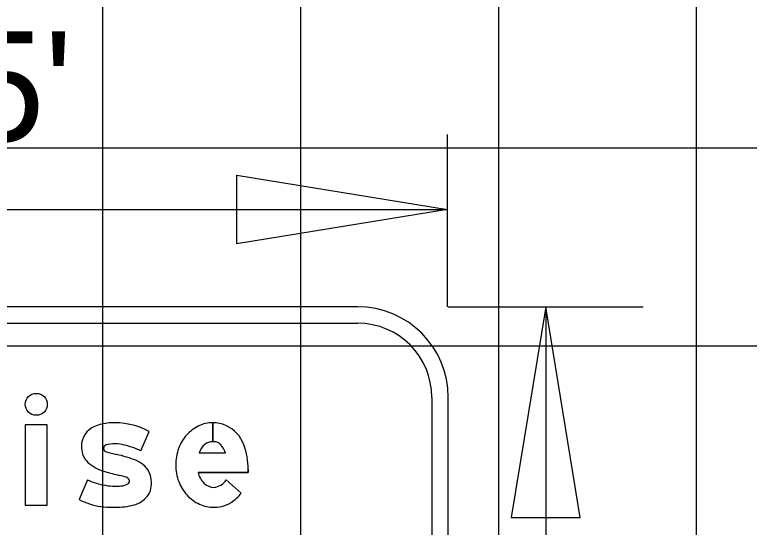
# Model space of a CAD drawing. Extents: x 1797809 to 2198143, y 249608 to 1237864.
# Drawn here: x 2195285.89 to 2195293.32, y 1237284.27 to 1237289.45 of the extents above; entities that cross this region are included whole.
import ezdxf

# ---------------------------------------------------------------- set-up
doc = ezdxf.new("R2010")
doc.units = 0
for name, color, linetype in [('GSBWFILL', 7, 'Continuous'), ('GSCOLORFILL', 7, 'Continuous'), ('GSDIMS', 7, 'Continuous'), ('GSOUTLINE', 7, 'Continuous'), ('GSSHT', 7, 'Continuous'), ('Level 55', 7, 'Continuous')]:
    doc.layers.add(name, color=color, linetype=linetype)

msp = doc.modelspace()

# ---------------------------------------------------------------- linework, layer by layer
at = {"layer": 'GSBWFILL'}
for p, q in [((2195287.8933, 1237285.328), (2195287.8933, 1237285.1366)), ((2195287.8934, 1237285.1366), (2195287.8934, 1237285.328)), ((2195287.1655, 1237285.0432), (2195287.2517, 1237285.241)), ((2195287.7579, 1237285.0253), (2195288.0208, 1237285.0253)), ((2195286.6289, 1237284.7504), (2195286.5428, 1237284.5526)), ((2195288.0297, 1237284.7504), (2195288.1816, 1237284.6159)), ((2195286.5428, 1237284.5526), (2195286.5428, 1237284.5526))]:
    msp.add_line(p, q, dxfattribs=at)
msp.add_lwpolyline([(2195285.999, 1237284.4957), (2195286.2209, 1237284.4957), (2195286.2209, 1237285.3058), (2195285.999, 1237285.3058)], close=True, dxfattribs=at)
msp.add_lwpolyline([(2195288.2517, 1237284.8572), (2195288.2517, 1237284.8256), (2195287.7453, 1237284.8256)], dxfattribs=at)
msp.add_ellipse((2195286.11, 1237285.5139), major_axis=(0, 0.111), ratio=0.999981, dxfattribs=at)
for centre, major_axis, ratio, start_param, end_param in [((2195286.7838, 1237285.0907), (0, 0.2175), 0.999997, 0.398006, 1.570796), ((2195286.8789, 1237284.8643), (0, 0.463), 0.999997, 0.071378, 0.398007), ((2195286.8984, 1237284.5672), (0, 0.7607), 0.999997, 5.800291, 6.352301), ((2195287.9159, 1237284.9516), (0, 0.3815), 0.999999, 0.44196, 0.851746), ((2195287.8933, 1237284.9993), (0, 0.3287), 0.999999, 0, 0.44196), ((2195287.8933, 1237284.9993), (0, 0.3287), 0.999999, 5.868518, 6.283016), ((2195287.885, 1237284.9862), (0, 0.344), 0.999999, 5.061282, 5.861635), ((2195287.9511, 1237284.9208), (0, 0.4283), 0.999999, 0.851746, 1.222943), ((2195286.826, 1237285.0907), (0, 0.2598), 0.999997, 1.570796, 1.879779), ((2195286.8228, 1237285.0709), (0, 0.0333), 0.999997, 0.21891, 1.570796), ((2195286.8284, 1237285.0709), (0, 0.0388), 0.999997, 1.570796, 2.88808), ((2195286.907, 1237284.7293), (0, 0.3851), 0.999997, 0, 0.239757), ((2195286.907, 1237284.7498), (0, 0.3646), 0.999997, 6.027142, 6.283185), ((2195286.8814, 1237284.5097), (0, 0.6044), 0.999997, 5.793797, 6.086746), ((2195288.0063, 1237284.9007), (0, 0.487), 0.999999, 1.222943, 1.570796), ((2195287.9247, 1237284.9746), (0, 0.1744), 0.999999, 0.703138, 1.275447), ((2195287.8933, 1237285.0079), (0, 0.1286), 0.999999, 0, 0.684319), ((2195287.8933, 1237284.9874), (0, 0.1492), 0.999999, 6.008019, 6.282813), ((2195287.9112, 1237285.0508), (0, 0.0832), 0.999999, 5.468651, 6.008019), ((2195287.812, 1237284.9572), (0, 0.2197), 0.999999, 5.027692, 5.468651), ((2195287.5304, 1237284.8572), (0, 0.7213), 0.999999, 4.712389, 5.061282), ((2195286.7636, 1237285.0707), (0, 0.1942), 0.999997, 1.879779, 2.42566), ((2195287.0672, 1237285.8242), (0, 0.829), 0.999997, 2.83708, 2.965597), ((2195286.6318, 1237283.7271), (0, 1.3133), 0.999997, 5.901211, 6.060377), ((2195286.9198, 1237285.2503), (0, 0.4322), 0.999997, 2.42566, 2.869403), ((2195287.0366, 1237284.7227), (0, 0.2386), 0.999997, 4.712389, 5.919951), ((2195287.9917, 1237284.9007), (0, 0.4724), 0.999999, 1.570796, 1.928626), ((2195287.5453, 1237287.3992), (0, 2.6703), 0.999997, 2.860128, 2.916667), ((2195286.6719, 1237283.6302), (0, 1.1986), 0.999997, 5.990951, 6.04928), ((2195286.9985, 1237284.7247), (0, 0.0565), 0.999997, 5.20773, 5.944931), ((2195287.9585, 1237284.8727), (0, 0.2183), 0.999999, 1.788032, 2.378697), ((2195286.9077, 1237285.3472), (0, 0.6586), 0.999997, 2.70455, 2.991718), ((2195286.9031, 1237285.1919), (0, 0.5048), 0.999997, 2.95481, 3.141593), ((2195286.9602, 1237284.8404), (0, 0.1503), 0.999997, 3.169414, 3.711965), ((2195287.0263, 1237284.7346), (0, 0.0257), 0.999997, 3.769232, 4.712389), ((2195287.0116, 1237284.7346), (0, 0.0403), 0.999997, 4.712389, 5.146352), ((2195286.9967, 1237284.7227), (0, 0.2785), 0.999997, 4.42655, 4.712389), ((2195287.9494, 1237284.8849), (0, 0.4272), 0.999999, 1.928626, 2.305123), ((2195287.9069, 1237284.8197), (0, 0.1444), 0.999999, 2.383204, 3.128268), ((2195287.8942, 1237284.8342), (0, 0.1593), 0.999999, 3.209537, 4.158837), ((2195286.9031, 1237285.3208), (0, 0.6336), 0.999997, 3.141593, 3.238422), ((2195287.1042, 1237284.6911), (0, 0.1665), 0.999997, 4.009587, 4.42655), ((2195286.8593, 1237285.1606), (0, 0.6854), 0.999997, 2.661561, 2.999689), ((2195287.0269, 1237284.7528), (0, 0.2653), 0.999997, 3.41426, 4.020407), ((2195287.9224, 1237284.8605), (0, 0.3908), 0.999999, 2.305123, 2.711411), ((2195287.8563, 1237284.8708), (0, 0.4133), 0.999999, 3.710413, 4.047817), ((2195286.8408, 1237285.0313), (0, 0.5549), 0.999997, 2.999689, 3.056979), ((2195286.9102, 1237285.8365), (0, 1.363), 0.999997, 3.056204, 3.141593), ((2195286.9102, 1237285.228), (0, 0.7545), 0.999997, 3.141593, 3.39368), ((2195287.905, 1237284.8227), (0, 0.3492), 0.999999, 2.711411, 3.141593), ((2195287.905, 1237284.8227), (0, 0.3492), 0.999999, 3.141593, 3.35931), ((2195287.9145, 1237284.7797), (0, 0.3052), 0.999999, 3.35931, 3.710413)]:
    msp.add_ellipse(centre, major_axis=major_axis, ratio=ratio, start_param=start_param, end_param=end_param, dxfattribs=at)
at = {"layer": 'GSCOLORFILL'}
for p, q in [((2195289.3582, 1237286.4995), (2195281.6992, 1237286.4995)), ((2195281.6992, 1237286.333), (2195289.3582, 1237286.333)), ((2195290.1074, 1237285.5838), (2195290.1074, 1237280.4139)), ((2195290.2739, 1237280.4139), (2195290.2739, 1237285.5838)), ((2195287.8933, 1237285.328), (2195287.8933, 1237285.1366)), ((2195287.8934, 1237285.1366), (2195287.8934, 1237285.328)), ((2195287.1655, 1237285.0432), (2195287.2517, 1237285.241)), ((2195287.7579, 1237285.0253), (2195288.0208, 1237285.0253)), ((2195286.6289, 1237284.7504), (2195286.5428, 1237284.5526)), ((2195288.0297, 1237284.7504), (2195288.1816, 1237284.6159)), ((2195286.5428, 1237284.5526), (2195286.5428, 1237284.5526))]:
    msp.add_line(p, q, dxfattribs=at)
msp.add_lwpolyline([(2195285.999, 1237284.4957), (2195286.2209, 1237284.4957), (2195286.2209, 1237285.3058), (2195285.999, 1237285.3058)], close=True, dxfattribs=at)
msp.add_lwpolyline([(2195288.2517, 1237284.8572), (2195288.2517, 1237284.8256), (2195287.7453, 1237284.8256)], dxfattribs=at)
for radius in [0.9158, 0.7493]:
    msp.add_arc((2195289.3582, 1237285.5838), radius, 0, 90, dxfattribs=at)
msp.add_ellipse((2195286.11, 1237285.5139), major_axis=(0, 0.111), ratio=0.999981, dxfattribs=at)
for centre, major_axis, ratio, start_param, end_param in [((2195286.7838, 1237285.0907), (0, 0.2175), 0.999997, 0.398006, 1.570796), ((2195286.8789, 1237284.8643), (0, 0.463), 0.999997, 0.071378, 0.398007), ((2195286.8984, 1237284.5672), (0, 0.7607), 0.999997, 5.800291, 6.352301), ((2195287.9159, 1237284.9516), (0, 0.3815), 0.999999, 0.44196, 0.851746), ((2195287.8933, 1237284.9993), (0, 0.3287), 0.999999, 0, 0.44196), ((2195287.8933, 1237284.9993), (0, 0.3287), 0.999999, 5.868518, 6.283016), ((2195287.885, 1237284.9862), (0, 0.344), 0.999999, 5.061282, 5.861635), ((2195287.9511, 1237284.9208), (0, 0.4283), 0.999999, 0.851746, 1.222943), ((2195286.826, 1237285.0907), (0, 0.2598), 0.999997, 1.570796, 1.879779), ((2195286.8228, 1237285.0709), (0, 0.0333), 0.999997, 0.21891, 1.570796), ((2195286.8284, 1237285.0709), (0, 0.0388), 0.999997, 1.570796, 2.88808), ((2195286.907, 1237284.7293), (0, 0.3851), 0.999997, 0, 0.239757), ((2195286.907, 1237284.7498), (0, 0.3646), 0.999997, 6.027142, 6.283185), ((2195286.8814, 1237284.5097), (0, 0.6044), 0.999997, 5.793797, 6.086746), ((2195288.0063, 1237284.9007), (0, 0.487), 0.999999, 1.222943, 1.570796), ((2195287.9247, 1237284.9746), (0, 0.1744), 0.999999, 0.703138, 1.275447), ((2195287.8933, 1237285.0079), (0, 0.1286), 0.999999, 0, 0.684319), ((2195287.8933, 1237284.9874), (0, 0.1492), 0.999999, 6.008019, 6.282813), ((2195287.9112, 1237285.0508), (0, 0.0832), 0.999999, 5.468651, 6.008019), ((2195287.812, 1237284.9572), (0, 0.2197), 0.999999, 5.027692, 5.468651), ((2195287.5304, 1237284.8572), (0, 0.7213), 0.999999, 4.712389, 5.061282), ((2195286.7636, 1237285.0707), (0, 0.1942), 0.999997, 1.879779, 2.42566), ((2195287.0672, 1237285.8242), (0, 0.829), 0.999997, 2.83708, 2.965597), ((2195286.6318, 1237283.7271), (0, 1.3133), 0.999997, 5.901211, 6.060377), ((2195286.9198, 1237285.2503), (0, 0.4322), 0.999997, 2.42566, 2.869403), ((2195287.0366, 1237284.7227), (0, 0.2386), 0.999997, 4.712389, 5.919951), ((2195287.9917, 1237284.9007), (0, 0.4724), 0.999999, 1.570796, 1.928626), ((2195287.5453, 1237287.3992), (0, 2.6703), 0.999997, 2.860128, 2.916667), ((2195286.6719, 1237283.6302), (0, 1.1986), 0.999997, 5.990951, 6.04928), ((2195286.9985, 1237284.7247), (0, 0.0565), 0.999997, 5.20773, 5.944931), ((2195287.9585, 1237284.8727), (0, 0.2183), 0.999999, 1.788032, 2.378697), ((2195286.9077, 1237285.3472), (0, 0.6586), 0.999997, 2.70455, 2.991718), ((2195286.9031, 1237285.1919), (0, 0.5048), 0.999997, 2.95481, 3.141593), ((2195286.9602, 1237284.8404), (0, 0.1503), 0.999997, 3.169414, 3.711965), ((2195287.0263, 1237284.7346), (0, 0.0257), 0.999997, 3.769232, 4.712389), ((2195287.0116, 1237284.7346), (0, 0.0403), 0.999997, 4.712389, 5.146352), ((2195286.9967, 1237284.7227), (0, 0.2785), 0.999997, 4.42655, 4.712389), ((2195287.9494, 1237284.8849), (0, 0.4272), 0.999999, 1.928626, 2.305123), ((2195287.9069, 1237284.8197), (0, 0.1444), 0.999999, 2.383204, 3.128268), ((2195287.8942, 1237284.8342), (0, 0.1593), 0.999999, 3.209537, 4.158837), ((2195286.9031, 1237285.3208), (0, 0.6336), 0.999997, 3.141593, 3.238422), ((2195287.1042, 1237284.6911), (0, 0.1665), 0.999997, 4.009587, 4.42655), ((2195286.8593, 1237285.1606), (0, 0.6854), 0.999997, 2.661561, 2.999689), ((2195287.0269, 1237284.7528), (0, 0.2653), 0.999997, 3.41426, 4.020407), ((2195287.9224, 1237284.8605), (0, 0.3908), 0.999999, 2.305123, 2.711411), ((2195287.8563, 1237284.8708), (0, 0.4133), 0.999999, 3.710413, 4.047817), ((2195286.8408, 1237285.0313), (0, 0.5549), 0.999997, 2.999689, 3.056979), ((2195286.9102, 1237285.8365), (0, 1.363), 0.999997, 3.056204, 3.141593), ((2195286.9102, 1237285.228), (0, 0.7545), 0.999997, 3.141593, 3.39368), ((2195287.905, 1237284.8227), (0, 0.3492), 0.999999, 2.711411, 3.141593), ((2195287.905, 1237284.8227), (0, 0.3492), 0.999999, 3.141593, 3.35931), ((2195287.9145, 1237284.7797), (0, 0.3052), 0.999999, 3.35931, 3.710413)]:
    msp.add_ellipse(centre, major_axis=major_axis, ratio=ratio, start_param=start_param, end_param=end_param, dxfattribs=at)
at = {"layer": 'GSDIMS'}
for p, q in [((2195290.2656, 1237286.4995), (2195290.2656, 1237288.2409)), ((2195280.7834, 1237287.4831), (2195290.2656, 1237287.4831)), ((2195290.2739, 1237286.4995), (2195292.242, 1237286.4995)), ((2195291.2579, 1237286.4995), (2195291.2579, 1237279.4982))]:
    msp.add_line(p, q, dxfattribs=at)
for points in [[(2195290.2656, 1237287.4831), (2195288.1372, 1237287.1359), (2195288.1372, 1237287.8302)], [(2195291.2579, 1237286.4995), (2195290.9108, 1237284.3711), (2195291.6051, 1237284.3711)]]:
    msp.add_lwpolyline(points, close=True, dxfattribs=at)
at = {"layer": 'GSOUTLINE'}
for p, q in [((2195287.1655, 1237285.0432), (2195287.2517, 1237285.241)), ((2195287.7579, 1237285.0253), (2195288.0208, 1237285.0253)), ((2195286.6289, 1237284.7504), (2195286.5428, 1237284.5526)), ((2195288.1816, 1237284.6159), (2195288.0297, 1237284.7504)), ((2195286.5428, 1237284.5526), (2195286.5428, 1237284.5526))]:
    msp.add_line(p, q, dxfattribs=at)
msp.add_lwpolyline([(2195285.999, 1237284.4957), (2195286.2209, 1237284.4957), (2195286.2209, 1237285.3058), (2195285.999, 1237285.3058)], close=True, dxfattribs=at)
msp.add_lwpolyline([(2195287.7453, 1237284.8256), (2195288.2517, 1237284.8256), (2195288.2517, 1237284.8572)], dxfattribs=at)
msp.add_ellipse((2195286.11, 1237285.5139), major_axis=(0, 0.111), ratio=0.999981, dxfattribs=at)
for centre, major_axis, ratio, start_param, end_param in [((2195286.7838, 1237285.0907), (0, 0.2175), 0.999997, 0.398006, 1.570796), ((2195286.8789, 1237284.8643), (0, 0.463), 0.999997, 0.071378, 0.398007), ((2195286.8984, 1237284.5672), (0, 0.7607), 0.999997, 5.800291, 6.352301), ((2195287.9159, 1237284.9516), (0, 0.3815), 0.999999, 0.44196, 0.851746), ((2195287.8933, 1237284.9993), (0, 0.3287), 0.999999, 0, 0.44196), ((2195287.8933, 1237284.9993), (0, 0.3287), 0.999999, 5.868518, 6.283185), ((2195287.885, 1237284.9862), (0, 0.344), 0.999999, 5.061282, 5.861635), ((2195287.9511, 1237284.9208), (0, 0.4283), 0.999999, 0.851746, 1.222943), ((2195286.826, 1237285.0907), (0, 0.2598), 0.999997, 1.570796, 1.879779), ((2195286.8228, 1237285.0709), (0, 0.0333), 0.999997, 0.21891, 1.570796), ((2195286.8284, 1237285.0709), (0, 0.0388), 0.999997, 1.570796, 2.88808), ((2195286.907, 1237284.7293), (0, 0.3851), 0.999997, 0, 0.239757), ((2195286.907, 1237284.7498), (0, 0.3646), 0.999997, 6.027142, 6.283185), ((2195286.8814, 1237284.5097), (0, 0.6044), 0.999997, 5.793797, 6.086746), ((2195288.0063, 1237284.9007), (0, 0.487), 0.999999, 1.222943, 1.570796), ((2195287.9247, 1237284.9746), (0, 0.1744), 0.999999, 0.703138, 1.275447), ((2195287.8933, 1237285.0079), (0, 0.1286), 0.999999, 0, 0.684319), ((2195287.8933, 1237284.9874), (0, 0.1492), 0.999999, 6.008019, 6.283185), ((2195287.9112, 1237285.0508), (0, 0.0832), 0.999999, 5.468651, 6.008019), ((2195287.812, 1237284.9572), (0, 0.2197), 0.999999, 5.027692, 5.468651), ((2195287.5304, 1237284.8572), (0, 0.7213), 0.999999, 4.712389, 5.061282), ((2195286.7636, 1237285.0707), (0, 0.1942), 0.999997, 1.879779, 2.42566), ((2195287.0672, 1237285.8242), (0, 0.829), 0.999997, 2.83708, 2.965597), ((2195286.6318, 1237283.7271), (0, 1.3133), 0.999997, 5.901211, 6.060377), ((2195286.9198, 1237285.2503), (0, 0.4322), 0.999997, 2.42566, 2.869403), ((2195287.0366, 1237284.7227), (0, 0.2386), 0.999997, 4.712389, 5.919951), ((2195287.9917, 1237284.9007), (0, 0.4724), 0.999999, 1.570796, 1.928626), ((2195287.5453, 1237287.3992), (0, 2.6703), 0.999997, 2.860128, 2.916667), ((2195286.6719, 1237283.6302), (0, 1.1986), 0.999997, 5.990951, 6.04928), ((2195286.9985, 1237284.7247), (0, 0.0565), 0.999997, 5.20773, 5.944931), ((2195287.9585, 1237284.8727), (0, 0.2183), 0.999999, 1.788032, 2.378697), ((2195286.9077, 1237285.3472), (0, 0.6586), 0.999997, 2.70455, 2.991718), ((2195286.9031, 1237285.1919), (0, 0.5048), 0.999997, 2.95481, 3.141593), ((2195286.9602, 1237284.8404), (0, 0.1503), 0.999997, 3.169414, 3.711965), ((2195287.0263, 1237284.7346), (0, 0.0257), 0.999997, 3.769232, 4.712389), ((2195287.0116, 1237284.7346), (0, 0.0403), 0.999997, 4.712389, 5.146352), ((2195286.9967, 1237284.7227), (0, 0.2785), 0.999997, 4.42655, 4.712389), ((2195287.9494, 1237284.8849), (0, 0.4272), 0.999999, 1.928626, 2.305123), ((2195287.9069, 1237284.8197), (0, 0.1444), 0.999999, 2.383204, 3.128268), ((2195287.8942, 1237284.8342), (0, 0.1593), 0.999999, 3.209537, 4.158837), ((2195286.9031, 1237285.3208), (0, 0.6336), 0.999997, 3.141593, 3.238422), ((2195287.1042, 1237284.6911), (0, 0.1665), 0.999997, 4.009587, 4.42655), ((2195286.8593, 1237285.1606), (0, 0.6854), 0.999997, 2.661561, 2.999689), ((2195287.0269, 1237284.7528), (0, 0.2653), 0.999997, 3.41426, 4.020407), ((2195287.9224, 1237284.8605), (0, 0.3908), 0.999999, 2.305123, 2.711411), ((2195287.8563, 1237284.8708), (0, 0.4133), 0.999999, 3.710413, 4.047817), ((2195286.8408, 1237285.0313), (0, 0.5549), 0.999997, 2.999689, 3.056979), ((2195286.9102, 1237285.8365), (0, 1.363), 0.999997, 3.056204, 3.141593), ((2195286.9102, 1237285.228), (0, 0.7545), 0.999997, 3.141593, 3.39368), ((2195287.905, 1237284.8227), (0, 0.3492), 0.999999, 2.711411, 3.141593), ((2195287.905, 1237284.8227), (0, 0.3492), 0.999999, 3.141593, 3.35931), ((2195287.9145, 1237284.7797), (0, 0.3052), 0.999999, 3.35931, 3.710413)]:
    msp.add_ellipse(centre, major_axis=major_axis, ratio=ratio, start_param=start_param, end_param=end_param, dxfattribs=at)
at = {"layer": 'GSSHT'}
for p, q in [((2195286.7834, 1237258.1062), (2195286.7834, 1237318.1062)), ((2195288.7834, 1237258.1062), (2195288.7834, 1237318.1062)), ((2195290.7834, 1237258.1062), (2195290.7834, 1237318.1062)), ((2195292.7834, 1237258.1062), (2195292.7834, 1237318.1062)), ((2195238.7834, 1237288.1062), (2195368.7834, 1237288.1062)), ((2195238.7834, 1237286.1062), (2195368.7834, 1237286.1062))]:
    msp.add_line(p, q, dxfattribs=at)

# ---------------------------------------------------------------- texts
at = {"layer": 'Level 55'}
msp.add_text("9.5'", height=1.11046, dxfattribs=at).set_placement((2195284.1289, 1237288.1713))

doc.saveas('drawing.dxf')
